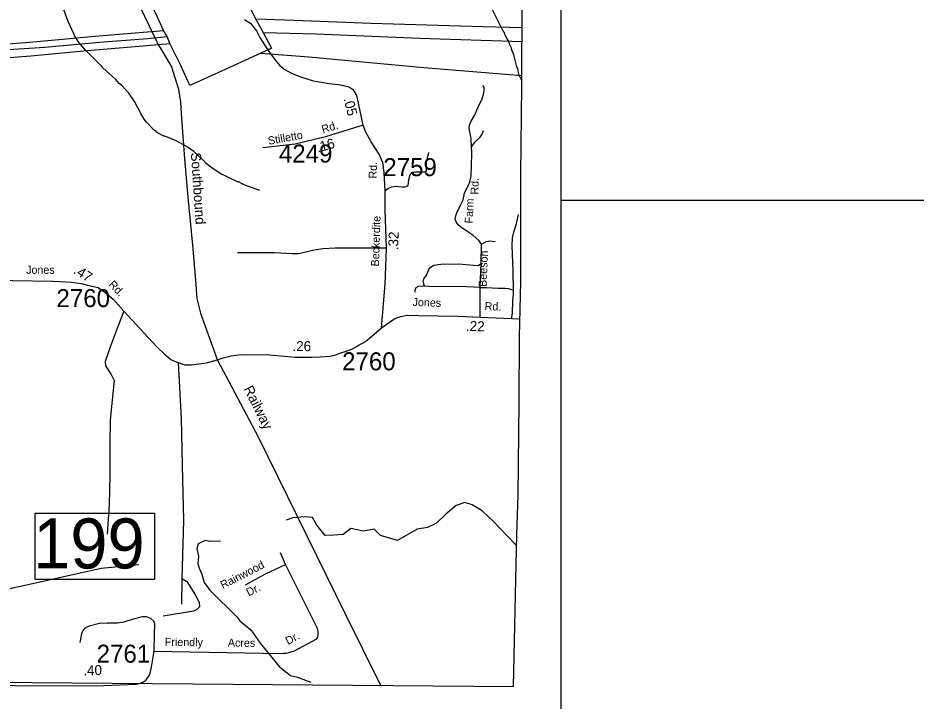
# Model space of a CAD drawing. Extents: x 1551653 to 1702041, y 811336 to 920032.
# Drawn here: x 1636876 to 1644240, y 819773 to 825373 of the extents above; entities that cross this region are included whole.
import ezdxf

# ---------------------------------------------------------------- set-up
doc = ezdxf.new("R2010")
doc.units = 0
for name, color, linetype in [('Old_Level_10', 7, 'Continuous'), ('Old_Level_11', 7, 'Continuous'), ('Old_Level_14', 7, 'Continuous'), ('Old_Level_17', 7, 'Continuous'), ('Old_Level_31', 7, 'Continuous'), ('Old_Level_32', 7, 'Continuous'), ('Old_Level_35', 7, 'Continuous'), ('Old_Level_44', 7, 'Continuous'), ('Old_Level_50', 7, 'Continuous'), ('Old_Level_52', 7, 'Continuous'), ('Old_Level_56', 7, 'Continuous'), ('Old_Level_59', 7, 'Continuous'), ('Old_Level_62', 7, 'Continuous'), ('Old_Level_63', 7, 'Continuous'), ('Old_Level_8', 7, 'Continuous')]:
    doc.layers.add(name, color=color, linetype=linetype)

msp = doc.modelspace()

# ---------------------------------------------------------------- linework, layer by layer
at = {"layer": 'Old_Level_31'}
msp.add_line((1638512.872, 822569.476), (1638512.872, 822569.476), dxfattribs=at)
msp.add_lwpolyline([(1637018.068, 821314.058), (1637995.219, 821314.058), (1637995.219, 820770.031), (1637018.068, 820770.031), (1637018.068, 821314.058)], dxfattribs=at)
at = {"layer": 'Old_Level_32'}
for points in [[(1639706.325, 824494.316), (1639668.56, 824673.336), (1639655.71, 824737.638), (1639634.426, 824769.922)], [(1639706.325, 824494.316), (1639398.721, 824398.979), (1639150.297, 824338.964), (1638884.742, 824308.956)], [(1639858.093, 822833.286), (1639887, 823190.095), (1639896.907, 823484.668), (1639887, 823798.824), (1639885.996, 823957.486), (1639878.434, 824103.188), (1639867.811, 824187.348), (1639837.26, 824255.725), (1639771.792, 824357.563), (1639729.602, 824437.578), (1639706.325, 824494.316)], [(1636334.924, 823232.937), (1636628.519, 823230.893), (1636832.554, 823219.489), (1637162.838, 823216.081), (1637314.36, 823207.562), (1637397.782, 823195.633), (1637446.625, 823183.129), (1637533.544, 823163.152), (1637588.828, 823125.326), (1637655.749, 823067.133), (1637743.039, 822968.205), (1637876.995, 822824.375), (1637911.296, 822789.408), (1638015.147, 822676.947), (1638084.403, 822611.375), (1638109.964, 822589.043), (1638120.126, 822580.65), (1638135.924, 822570.326), (1638151.347, 822562.782), (1638188.802, 822547.447), (1638243.553, 822530.016), (1638295.604, 822528.843), (1638421.406, 822546.751), (1638512.872, 822569.476)], [(1639858.093, 822833.286), (1639966.739, 822910.012), (1640015.917, 822924.972), (1640064.885, 822935.667), (1640166.05, 822934.744), (1640482.778, 822927.863), (1640666.509, 822918.741), (1640991.665, 822904.91)], [(1638512.872, 822569.476), (1638558.34, 822585.111), (1638624.522, 822602.173), (1638662.463, 822608.922), (1638685.233, 822610.384), (1638722.708, 822614.034), (1638941.672, 822612.33), (1639149.376, 822591.883), (1639282.17, 822591.883), (1639354.365, 822595.291), (1639432.679, 822600.403), (1639475.241, 822607.218), (1639515.821, 822623.389), (1639567.693, 822641.041), (1639614.025, 822656.109), (1639648.896, 822675.376), (1639674.927, 822692.257), (1639707.299, 822709.809), (1639739.269, 822730.962), (1639858.093, 822833.286)], [(1636178.827, 819939.365), (1636284.304, 819926.697), (1636601.001, 819905.798), (1636967.617, 819898.525), (1637580.826, 819901.434), (1637847.489, 819910.419), (1637881.064, 819919.255), (1637904.525, 819930.531), (1637923.18, 819941.932), (1637936.53, 819956.718), (1637951.748, 819981.397), (1637959.194, 820001.002), (1637971.201, 820050.532), (1637993.269, 820180.76), (1637994.724, 820317.514)]]:
    msp.add_lwpolyline(points, dxfattribs=at)
at = {"layer": 'Old_Level_35'}
for p, q in [((1640673.056, 823362.462), (1640677.42, 823518.129)), ((1640665.055, 823163.152), (1640673.056, 823362.462)), ((1640666.509, 822918.741), (1640665.055, 823163.152)), ((1639069.109, 820892.266), (1639028.304, 820986.919)), ((1638218.766, 820777.239), (1638215.857, 820567.744))]:
    msp.add_line(p, q, dxfattribs=at)
for points in [[(1638734.663, 825359.875), (1638756.385, 825345.627), (1638782.061, 825329.095), (1638799.656, 825308.727), (1638830.853, 825268.271), (1638859.958, 825213.652), (1638912.504, 825130.739), (1638963.209, 825055.87), (1638992.051, 825017.665), (1639021.841, 824986.841), (1639039.485, 824968.875), (1639058.989, 824953.872), (1639113.012, 824923.958), (1639144.517, 824908.712), (1639188.202, 824892.015), (1639235.885, 824875.237), (1639297.339, 824856.579), (1639363.139, 824845.037), (1639426.991, 824835.936), (1639504.842, 824826.55), (1639544.723, 824819.735), (1639580.57, 824811.205), (1639602.368, 824800.756), (1639618.125, 824788.43), (1639634.426, 824769.922)], [(1640595.223, 824315.373), (1640590.859, 824377.93), (1640586.494, 824415.756), (1640577.765, 824452.126), (1640574.856, 824476.858), (1640580.675, 824501.591), (1640592.313, 824527.777), (1640618.5, 824574.331), (1640655.598, 824654.347), (1640680.331, 824702.356), (1640693.424, 824747.456), (1640697.789, 824776.552), (1640697.789, 824799.83), (1640690.514, 824818.742)], [(1640595.223, 824315.373), (1640628.684, 824359.018), (1640665.055, 824395.388), (1640682.512, 824418.665), (1640692.697, 824449.217)], [(1640677.42, 823518.129), (1640657.781, 823545.771), (1640606.862, 823592.325), (1640516.663, 823651.973), (1640484.657, 823676.705), (1640468.654, 823701.437), (1640461.379, 823723.259), (1640462.834, 823743.627), (1640475.927, 823774.178), (1640507.933, 823842.555), (1640525.392, 823881.835), (1640538.485, 823935.663), (1640577.765, 824021.498), (1640592.313, 824075.327), (1640593.768, 824156.797), (1640596.678, 824265.909), (1640595.223, 824315.373)], [(1639885.996, 823957.486), (1639913.637, 823977.853), (1639941.279, 823988.038), (1639977.65, 823992.402), (1640024.204, 823989.492), (1640051.846, 823989.492), (1640064.94, 823993.856), (1640075.123, 824002.586), (1640079.488, 824017.134), (1640082.397, 824047.685), (1640088.216, 824079.691), (1640098.4, 824098.604), (1640110.039, 824107.333), (1640131.861, 824111.697), (1640163.867, 824110.243), (1640192.964, 824110.243), (1640211.877, 824111.697), (1640224.971, 824120.427), (1640224.971, 824152.433), (1640227.152, 824190.257), (1640244.61, 824270.273)], [(1640940.017, 823139.874), (1640937.834, 823295.541), (1640927.65, 823505.035), (1640932.015, 823569.047), (1640940.744, 823615.602), (1640964.021, 823688.343), (1640980.024, 823761.084)], [(1640677.42, 823518.129), (1640716.701, 823541.406), (1640744.343, 823544.316), (1640787.988, 823541.406)], [(1639896.907, 823484.668), (1639707.78, 823484.668), (1639476.463, 823484.668), (1639375.353, 823480.303), (1639290.972, 823465.755), (1639203.683, 823443.933), (1639170.222, 823439.568), (1639125.123, 823439.568), (1638979.64, 823446.842), (1638676.309, 823446.842)], [(1640210.422, 823174.79), (1640197.329, 823209.706), (1640204.602, 823232.983), (1640224.971, 823264.989), (1640243.883, 823310.089), (1640259.886, 823329.002), (1640286.073, 823345.005), (1640344.266, 823355.189), (1640489.749, 823358.098), (1640611.954, 823345.005), (1640642.505, 823342.095), (1640654.144, 823345.005), (1640673.056, 823362.462)], [(1640210.422, 823174.79), (1640156.593, 823171.88), (1640137.681, 823160.241), (1640130.406, 823138.42), (1640128.952, 823125.326)], [(1640665.055, 823163.152), (1640501.387, 823170.425), (1640288.983, 823167.516), (1640210.422, 823174.79)], [(1640665.055, 823163.152), (1640718.884, 823163.152), (1640811.992, 823158.787), (1640868.73, 823158.787), (1640894.917, 823154.423), (1640915.285, 823150.058), (1640940.017, 823139.874)], [(1640922.559, 822907.102), (1640929.833, 822952.202), (1640934.197, 823052.585), (1640938.562, 823109.323), (1640940.017, 823139.874)], [(1637743.039, 822968.205), (1637699.394, 822857.638), (1637635.382, 822683.059), (1637591.737, 822555.034), (1637594.647, 822520.119), (1637641.201, 822450.287), (1637664.479, 822400.823), (1637632.802, 822078.732), (1637629.83, 821876.426), (1637629.83, 821623.544), (1637622.753, 821383.516), (1637608.495, 821142.121)], [(1638188.802, 822547.447), (1638212.947, 822086.581), (1638224.586, 821586.121), (1638233.315, 821254.421), (1638218.766, 820777.239)], [(1637993.269, 820180.76), (1639034.199, 820162.984), (1639054.249, 820164.778), (1639074.295, 820166.573), (1639098.382, 820170.287), (1639120.344, 820177.843), (1639142.474, 820183.597), (1639325.787, 820283.331), (1639333.877, 820297.373), (1639338.307, 820317.604), (1639338.307, 820346.475), (1639331.705, 820367.855), (1639069.109, 820892.266)], [(1638740.619, 820725.931), (1638905.498, 820814.608), (1639069.109, 820892.266)], [(1638218.766, 820777.239), (1638259.502, 820753.962), (1638326.424, 820649.214), (1638361.339, 820582.292), (1638364.249, 820544.467), (1638343.882, 820524.099), (1638314.785, 820509.551), (1638067.465, 820468.816)], [(1637994.724, 820317.514), (1637997.633, 820404.803), (1637988.905, 820428.081), (1637965.627, 820448.448), (1637930.712, 820462.996), (1637895.795, 820462.996), (1637820.144, 820442.629), (1637744.494, 820419.352), (1637692.12, 820410.623), (1637607.74, 820410.623), (1637543.728, 820407.713), (1637459.348, 820387.346), (1637424.432, 820369.888), (1637404.065, 820346.61), (1637398.246, 820323.334), (1637383.698, 820253.502)]]:
    msp.add_lwpolyline(points, dxfattribs=at)
at = {"layer": 'Old_Level_44'}
for points in [[(1638847.779, 821934.938), (1638512.872, 822569.476), (1638378.965, 822941.196), (1638344.834, 823073.561), (1638334.426, 823222.8), (1638309.693, 823509.4), (1638271.14, 823902.203), (1638243.637, 824219.031), (1638219.893, 824547.489), (1638211.452, 824683.535), (1638194.923, 824785.923), (1638135.402, 824978.636), (1638019.989, 825168.081), (1637879.802, 825458.084)], [(1639852.201, 819901.452), (1639560.115, 820489.183), (1639330.253, 820957.637), (1638847.779, 821934.938)]]:
    msp.add_lwpolyline(points, dxfattribs=at)
at = {"layer": 'Old_Level_50'}
msp.add_line((1638501.96, 822566.668), (1638501.96, 822566.668), dxfattribs=at)
at = {"layer": 'Old_Level_52'}
msp.add_lwpolyline([(1624566.728, 820052.36), (1633697.557, 819951.501), (1640939.612, 819892.609), (1640965.382, 821140.089), (1640976.364, 821460.926), (1640985.964, 822224.914), (1640988.525, 822760.598), (1640998.279, 823208.799), (1640998.231, 824090.806), (1641007.345, 824814.758), (1641010.803, 825534.885), (1641024.747, 826318.807), (1641039.927, 827050.515), (1641044.986, 827752.558), (1641044.647, 828629.321), (1641047.4, 828754.819), (1641055.106, 829098.285), (1641064.04, 829362.161), (1641086.945, 830078.071), (1641093.526, 830596.259), (1641106.918, 830851.698)], dxfattribs=at)
at = {"layer": 'Old_Level_56'}
for p, q in [((1638827.169, 825362.799), (1638887.796, 825254.108)), ((1638099.89, 825220.286), (1638070.694, 825270.505)), ((1638121.157, 825163.826), (1638099.89, 825220.286))]:
    msp.add_line(p, q, dxfattribs=at)
for points in [[(1638641.828, 825705.344), (1638756.989, 825493.694), (1638827.169, 825362.799)], [(1638070.694, 825270.505), (1638010.363, 825403.402), (1637934.185, 825544.426)], [(1641009.636, 825291.91), (1640689.101, 825300.961), (1639772.138, 825326.791), (1639140.935, 825352.822), (1638827.169, 825362.799)], [(1635731.27, 825034.679), (1635771.975, 825088.081), (1635969.872, 825097.468), (1636432.049, 825133.705), (1636970.168, 825174.8), (1637538.5, 825225.489), (1638070.694, 825270.505)], [(1635731.27, 825034.679), (1635817.172, 825037.537), (1636105.301, 825065.9), (1636627.534, 825103.117), (1637097.589, 825132.989), (1637545.643, 825173.314), (1637937.883, 825204.367), (1638099.89, 825220.286)], [(1638887.796, 825254.108), (1638954.216, 825125.289), (1638867.737, 825084.223)], [(1638887.796, 825254.108), (1639321.387, 825242.497), (1640170.329, 825207.645), (1641009.097, 825179.672)], [(1631847.488, 819971.937), (1632857.583, 821240.746), (1632976.846, 821391.845), (1633218.483, 821692.701), (1633472.37, 822015.519), (1633758.882, 822377.896), (1634081.896, 822793.762), (1634390.574, 823173.699), (1634768.506, 823662.887), (1635174.611, 824169.717), (1635507.871, 824597.38), (1635715.01, 824854.912), (1635810.105, 824955.634), (1636024.412, 824984.899), (1636480.671, 825025.056), (1636982.694, 825062.484), (1637443.035, 825106.562), (1637903.05, 825144.643), (1638121.157, 825163.826)], [(1638867.737, 825084.223), (1638576.257, 824950.07), (1638286.616, 824817.678), (1638210.927, 824982.704), (1638121.157, 825163.826)], [(1638867.737, 825084.223), (1639260.915, 825053.226), (1640205.227, 824965.204), (1641007.761, 824901.288)]]:
    msp.add_lwpolyline(points, dxfattribs=at)
at = {"layer": 'Old_Level_59'}
msp.add_line((1640963.48, 821047.96), (1640879.982, 821134.657), dxfattribs=at)
for points in [[(1640879.982, 821134.657), (1640774.175, 821243.847), (1640683.337, 821330.994), (1640600.086, 821382.052), (1640540.416, 821400.712), (1640468.238, 821375.542), (1640383.551, 821304.44), (1640306.862, 821231.185), (1640234.581, 821195.967), (1640148.562, 821182.896), (1639987.834, 821088.571), (1639848.171, 821129.306), (1639795.797, 821181.68), (1639708.507, 821164.222), (1639606.67, 821187.499), (1639542.657, 821138.035), (1639467.006, 821132.216), (1639394.265, 821129.306), (1639327.344, 821213.686), (1639292.427, 821277.698), (1639225.11, 821283.679), (1639129.145, 821274.81), (1639076.266, 821256.603)], [(1635621.832, 820636.022), (1636120.929, 820527.395), (1636354.893, 820552.206), (1636823.95, 820697.025), (1637558.959, 820862.604), (1637867.987, 820891.477)]]:
    msp.add_lwpolyline(points, dxfattribs=at)
at = {"layer": 'Old_Level_62'}
for points in [[(1638859.092, 823958.993), (1638723.552, 824008.051), (1638715.658, 824014.1), (1638683.772, 824028.352), (1638675.775, 824028.403), (1638612.004, 824058.904), (1638564.329, 824085.254), (1638548.335, 824089.406), (1638468.775, 824140.002), (1638419.05, 824178.399), (1638397.314, 824204.543), (1638357.637, 824242.836), (1638317.857, 824277.131), (1638262.185, 824317.527), (1638174.628, 824366.175), (1638079.073, 824404.93), (1638071.076, 824404.981), (1638019.301, 824431.381), (1637993.464, 824453.579), (1637930.001, 824518.068), (1637912.161, 824542.161), (1637882.531, 824590.399), (1637831.268, 824686.723), (1637785.746, 824755.056), (1637724.333, 824821.493), (1637706.391, 824835.591), (1637678.709, 824867.835), (1637571.467, 824964.619), (1637567.571, 824972.616), (1637430.596, 825109.643), (1637367.235, 825182.077), (1637365.287, 825190.074), (1637351.344, 825206.171), (1637286.445, 825342.633), (1637249.228, 825446.851)], [(1641007.919, 824860.351), (1640983.636, 824909.205), (1640973.999, 824957.238), (1640966.104, 824973.334), (1640942.728, 825069.401), (1640923.146, 825117.537), (1640923.146, 825125.534), (1640907.459, 825157.625), (1640903.563, 825173.67), (1640883.776, 825205.812), (1640867.987, 825237.903), (1640864.193, 825253.897), (1640852.3, 825269.994), (1640765.051, 825443.98)], [(1638537.373, 821082.752), (1638447.174, 821079.842), (1638412.258, 821088.571), (1638354.065, 821062.384), (1638342.427, 821021.649), (1638356.975, 820960.547), (1638351.155, 820899.444), (1638362.794, 820861.618), (1638383.162, 820812.155), (1638403.53, 820745.232), (1638450.084, 820681.22), (1638670.707, 820463.118), (1638694.288, 820430.771), (1638786.148, 820355.34), (1638861.799, 820247.683), (1639018.921, 820055.645), (1639083.858, 820003.053), (1639111.54, 819982.65), (1639167.313, 819968.356), (1639234.234, 819945.079), (1639278.676, 819928.066)]]:
    msp.add_lwpolyline(points, dxfattribs=at)
at = {"layer": 'Old_Level_63'}
for points in [[(1577049.889, 831307.151), (1641328.558, 831307.151), (1641328.558, 811336.298), (1577049.889, 811336.298), (1577049.889, 831307.151)], [(1694128.892, 831307.151), (1641328.558, 831307.151), (1641328.558, 823877.595), (1694128.892, 823877.595), (1694128.892, 831307.151)]]:
    msp.add_lwpolyline(points, dxfattribs=at)

# ---------------------------------------------------------------- texts
at = {"layer": 'Old_Level_10'}
for s, rotation, p in [('Rd.', 89.2415611, (1640652.153, 823924.503)), ('Farm', 87.7725861, (1640604.612, 823687.046)), ('Beeson', 87.7725861, (1640718.427, 823167.409)), ('Rainwood', 27.1483472, (1638556.334, 820689.932)), ('Dr.', 27.1483472, (1638767.998, 820629.255)), ('Friendly', 359.3005833, (1638080.121, 820225.523)), ('Acres', 359.3005833, (1638596.829, 820219.209)), ('Dr.', 28.5489944, (1639090.627, 820231.096))]:
    msp.add_text(s, height=65.6167, rotation=rotation, dxfattribs=at).set_placement(p)
at = {"layer": 'Old_Level_11'}
for s, rotation, p in [('Rd.', 17.4635472, (1639377.286, 824425.758)), ('Stilletto', 10.2554222, (1638932.297, 824332.619)), ('Rd.', 88.98325, (1639817.287, 824055.416)), ('Beckerdite', 88.2035917, (1639836.005, 823334.947)), ('Jones', 359.8866083, (1636942.984, 823275.323)), ('Rd.', 313.9317417, (1637614.622, 823182.511)), ('Jones', 358.2160056, (1640110.923, 823011.553)), ('Rd.', 358.0315472, (1640701.645, 822977.984))]:
    msp.add_text(s, height=65.6167, rotation=rotation, dxfattribs=at).set_placement(p)
at = {"layer": 'Old_Level_14'}
for s, rotation, p in [('Southbound', 273.9068278, (1638293.516, 824266.909)), ('Railway', 296.6416, (1638724.161, 822333.053))]:
    msp.add_text(s, height=82.0208, rotation=rotation, dxfattribs=at).set_placement(p)
at = {"layer": 'Old_Level_17'}
for s, rotation, p in [('.05', 283.9852778, (1639545.328, 824710.948)), ('.16', 16.0351389, (1639334.942, 824268.549)), ('.32', 88.2035917, (1639993.188, 823467.728)), ('.47', 327.3890667, (1637324.463, 823284.72)), ('.22', 358.2160056, (1640549.158, 822807.904)), ('.40', 0.9774028, (1637412.684, 819983.507))]:
    msp.add_text(s, height=82.0208, rotation=rotation, dxfattribs=at).set_placement(p)
msp.add_text('.26', height=82.0208, dxfattribs=at).set_placement((1639127.157, 822641.096))
at = {"layer": 'Old_Level_31'}
msp.add_text('199', height=410.1042, dxfattribs=at).set_placement((1637000.2, 820859.504))
at = {"layer": 'Old_Level_8'}
for s, p in [('4249', (1639015.309, 824187.468)), ('2759', (1639871.486, 824075.729)), ('2760', (1637191.641, 823002)), ('2760', (1639534.058, 822483.946)), ('2761', (1637521.134, 820087.018))]:
    msp.add_text(s, height=147.6375, dxfattribs=at).set_placement(p)

doc.saveas('drawing.dxf')
